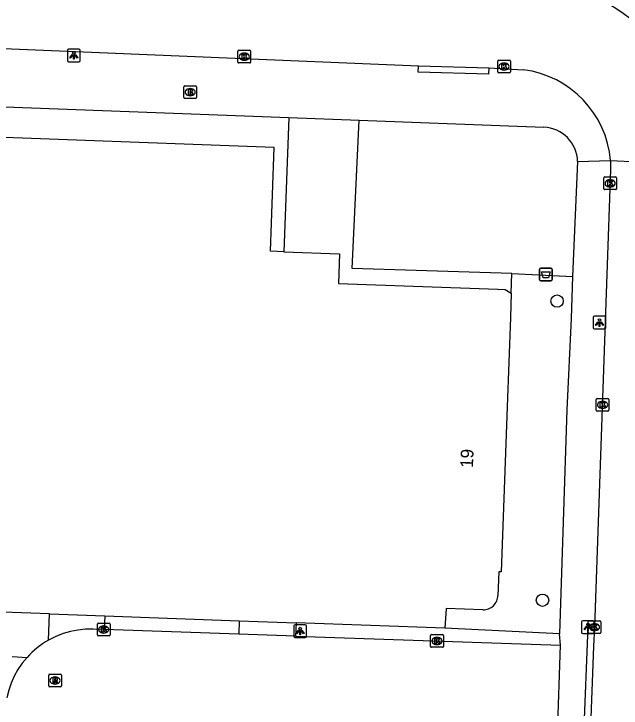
# Model space of a CAD drawing. Extents: x 161355 to 162026, y 386504 to 387459.
# Drawn here: x 161895.9 to 161943.8, y 387350.8 to 387405.6 of the extents above; entities that cross this region are included whole.
import ezdxf

# ---------------------------------------------------------------- set-up
doc = ezdxf.new("R2010")
doc.units = 0
for name, color, linetype in [('IMGEO_Afvalbak', 7, 'Continuous'), ('IMGEO_Boom', 7, 'Continuous'), ('IMGEO_Brandkraan', 7, 'Continuous'), ('IMGEO_Kolk', 7, 'Continuous'), ('IMGEO_Lichtpunt', 7, 'Continuous'), ('IMGEO_Pand', 7, 'Continuous'), ('IMGEO_Pand_nummerreeks', 7, 'Continuous'), ('IMGEO_Parkeervlak_open', 7, 'Continuous'), ('IMGEO_Rijbaan_lokaal_open', 7, 'Continuous'), ('IMGEO_Rioolput', 7, 'Continuous'), ('IMGEO_Voetpad_open', 7, 'Continuous')]:
    doc.layers.add(name, color=color, linetype=linetype)

msp = doc.modelspace()

# ---------------------------------------------------------------- linework, layer by layer
at = {"layer": 'IMGEO_Afvalbak'}
for p, q in [((161937.394, 387384.633), (161937.394, 387385.433)), ((161937.394, 387385.433), (161937.394, 387384.633)), ((161937.494, 387385.533), (161938.284, 387385.533)), ((161938.284, 387385.533), (161937.494, 387385.533)), ((161938.384, 387385.433), (161938.384, 387384.633)), ((161938.384, 387384.633), (161938.384, 387385.433)), ((161938.284, 387384.533), (161937.494, 387384.533)), ((161937.494, 387384.533), (161938.284, 387384.533))]:
    msp.add_line(p, q, dxfattribs=at)
msp.add_lwpolyline([(161937.537, 387385.247), (161938.241, 387385.247), (161938.092, 387384.777), (161937.686, 387384.777), (161937.537, 387385.247)], dxfattribs=at)
for centre, start, end in [((161937.494, 387385.433), 90, 180), ((161937.494, 387385.433), 90, 180), ((161938.284, 387385.433), 0, 90), ((161938.284, 387385.433), 360, 90), ((161937.494, 387384.633), 180, 270), ((161937.494, 387384.633), 180, 270), ((161938.284, 387384.633), 270, 0), ((161938.284, 387384.633), 270, 0)]:
    msp.add_arc(centre, 0.1, start, end, dxfattribs=at)
at = {"layer": 'IMGEO_Boom'}
for centre in [(161938.776, 387382.944), (161937.626, 387359.342)]:
    msp.add_circle(centre, 0.489, dxfattribs=at)
at = {"layer": 'IMGEO_Brandkraan'}
for p, q in [((161909.343, 387398.996), (161909.343, 387399.848)), ((161909.418, 387399.922), (161910.27, 387399.922)), ((161909.831, 387399.702), (161909.856, 387399.702)), ((161910.344, 387399.848), (161910.344, 387398.996)), ((161910.27, 387398.922), (161909.418, 387398.922)), ((161909.854, 387399.142), (161909.829, 387399.142))]:
    msp.add_line(p, q, dxfattribs=at)
for points in [[(161909.343, 387398.996), (161909.343, 387399.848)], [(161909.418, 387399.922), (161910.27, 387399.922)], [(161909.691, 387399.622), (161909.691, 387399.222), (161909.904, 387399.222)], [(161909.922, 387399.622), (161909.691, 387399.622)], [(161909.87, 387399.541), (161909.816, 387399.541), (161909.816, 387399.465)], [(161909.816, 387399.465), (161909.869, 387399.465)], [(161910.344, 387399.848), (161910.344, 387398.996)], [(161910.27, 387398.922), (161909.418, 387398.922)], [(161909.878, 387399.389), (161909.816, 387399.389), (161909.816, 387399.308)], [(161909.816, 387399.308), (161909.878, 387399.308)]]:
    msp.add_lwpolyline(points, dxfattribs=at)
for centre, radius, start, end in [((161909.42, 387399.846), 0.0765, 91.552, 178.448), ((161909.42, 387399.846), 0.0765, 91.552, 178.448), ((161909.871, 387399.503), 0.0379, 267.8285, 90.9355), ((161909.926, 387399.477), 0.145, 59.4692, 91.5367), ((161909.951, 387399.524), 0.0922, 285.5137, 58.1501), ((161909.956, 387399.332), 0.105, 301.3115, 78.989), ((161910.268, 387399.846), 0.0765, 1.552, 88.448), ((161910.268, 387399.846), 0.0765, 1.552, 88.448), ((161909.42, 387398.998), 0.0765, 181.552, 268.448), ((161909.42, 387398.998), 0.0765, 181.552, 268.448), ((161909.879, 387399.348), 0.0404, 269.8759, 90.5077), ((161909.91, 387399.473), 0.251, 268.6676, 293.5347), ((161910.268, 387398.998), 0.0765, 271.552, 358.448), ((161910.268, 387398.998), 0.0765, 271.552, 358.448)]:
    msp.add_arc(centre, radius, start, end, dxfattribs=at)
for centre, major_axis, ratio, start_param, end_param in [((161909.83, 387399.422), (-0.387, 0.002), 0.722429, 4.712389, 7.853982), ((161909.855, 387399.422), (-0.39, 0.002), 0.717154, 1.570796, 4.712389)]:
    msp.add_ellipse(centre, major_axis=major_axis, ratio=ratio, start_param=start_param, end_param=end_param, dxfattribs=at)
at = {"layer": 'IMGEO_Kolk'}
for p, q in [((161913.685, 387402.726), (161914.537, 387402.726)), ((161913.61, 387401.8), (161913.61, 387402.652)), ((161914.098, 387402.506), (161914.123, 387402.506)), ((161914.611, 387402.652), (161914.611, 387401.8)), ((161914.537, 387401.726), (161913.685, 387401.726)), ((161914.121, 387401.946), (161914.096, 387401.946)), ((161934.093, 387401.018), (161934.093, 387401.87)), ((161934.168, 387401.944), (161935.02, 387401.944)), ((161934.581, 387401.724), (161934.606, 387401.724)), ((161935.094, 387401.87), (161935.094, 387401.018)), ((161934.604, 387401.164), (161934.579, 387401.164)), ((161935.02, 387400.944), (161934.168, 387400.944)), ((161942.456, 387391.807), (161942.456, 387392.659)), ((161942.531, 387392.733), (161943.383, 387392.733)), ((161942.944, 387392.513), (161942.969, 387392.513)), ((161943.457, 387392.659), (161943.457, 387391.807)), ((161942.967, 387391.953), (161942.942, 387391.953)), ((161943.383, 387391.733), (161942.531, 387391.733)), ((161941.864, 387374.334), (161941.864, 387375.186)), ((161941.939, 387375.26), (161942.791, 387375.26)), ((161942.352, 387375.04), (161942.377, 387375.04)), ((161942.865, 387375.186), (161942.865, 387374.334)), ((161942.791, 387374.26), (161941.939, 387374.26)), ((161942.375, 387374.48), (161942.35, 387374.48)), ((161902.52, 387356.606), (161902.52, 387357.458)), ((161902.595, 387357.532), (161903.447, 387357.532)), ((161903.008, 387357.312), (161903.033, 387357.312)), ((161903.521, 387357.458), (161903.521, 387356.606)), ((161941.223, 387356.791), (161941.223, 387357.643)), ((161941.298, 387357.717), (161942.15, 387357.717)), ((161941.711, 387357.497), (161941.736, 387357.497)), ((161942.224, 387357.643), (161942.224, 387356.791)), ((161903.031, 387356.752), (161903.006, 387356.752)), ((161942.15, 387356.717), (161941.298, 387356.717)), ((161941.734, 387356.937), (161941.709, 387356.937)), ((161903.447, 387356.532), (161902.595, 387356.532)), ((161928.806, 387355.702), (161928.806, 387356.554)), ((161928.881, 387356.628), (161929.733, 387356.628)), ((161929.294, 387356.408), (161929.319, 387356.408)), ((161929.807, 387356.554), (161929.807, 387355.702)), ((161929.733, 387355.628), (161928.881, 387355.628)), ((161929.317, 387355.848), (161929.292, 387355.848))]:
    msp.add_line(p, q, dxfattribs=at)
for points in [[(161913.685, 387402.726), (161914.537, 387402.726)], [(161913.61, 387401.8), (161913.61, 387402.652)], [(161913.931, 387402.426), (161914.054, 387402.426), (161914.054, 387402.275), (161914.184, 387402.426), (161914.348, 387402.426), (161914.202, 387402.275), (161914.355, 387402.026), (161914.203, 387402.026), (161914.118, 387402.19), (161914.054, 387402.123), (161914.054, 387402.026), (161913.931, 387402.026), (161913.931, 387402.426)], [(161914.611, 387402.652), (161914.611, 387401.8)], [(161914.537, 387401.726), (161913.685, 387401.726)], [(161934.093, 387401.018), (161934.093, 387401.87)], [(161934.168, 387401.944), (161935.02, 387401.944)], [(161934.414, 387401.644), (161934.537, 387401.644), (161934.537, 387401.493), (161934.667, 387401.644), (161934.831, 387401.644), (161934.685, 387401.493), (161934.838, 387401.244), (161934.686, 387401.244), (161934.601, 387401.408), (161934.537, 387401.341), (161934.537, 387401.244), (161934.414, 387401.244), (161934.414, 387401.644)], [(161935.094, 387401.87), (161935.094, 387401.018)], [(161935.02, 387400.944), (161934.168, 387400.944)], [(161942.456, 387391.807), (161942.456, 387392.659)], [(161942.531, 387392.733), (161943.383, 387392.733)], [(161942.777, 387392.433), (161942.9, 387392.433), (161942.9, 387392.282), (161943.03, 387392.433), (161943.194, 387392.433), (161943.048, 387392.282), (161943.201, 387392.033), (161943.049, 387392.033), (161942.964, 387392.197), (161942.9, 387392.13), (161942.9, 387392.033), (161942.777, 387392.033), (161942.777, 387392.433)], [(161943.457, 387392.659), (161943.457, 387391.807)], [(161943.383, 387391.733), (161942.531, 387391.733)], [(161941.864, 387374.334), (161941.864, 387375.186)], [(161941.939, 387375.26), (161942.791, 387375.26)], [(161942.185, 387374.96), (161942.308, 387374.96), (161942.308, 387374.809), (161942.438, 387374.96), (161942.602, 387374.96), (161942.456, 387374.809), (161942.609, 387374.56), (161942.457, 387374.56), (161942.372, 387374.724), (161942.308, 387374.657), (161942.308, 387374.56), (161942.185, 387374.56), (161942.185, 387374.96)], [(161942.865, 387375.186), (161942.865, 387374.334)], [(161942.791, 387374.26), (161941.939, 387374.26)], [(161902.52, 387356.606), (161902.52, 387357.458)], [(161902.595, 387357.532), (161903.447, 387357.532)], [(161903.521, 387357.458), (161903.521, 387356.606)], [(161941.223, 387356.791), (161941.223, 387357.643)], [(161941.298, 387357.717), (161942.15, 387357.717)], [(161941.544, 387357.417), (161941.667, 387357.417), (161941.667, 387357.266), (161941.797, 387357.417), (161941.961, 387357.417), (161941.815, 387357.266), (161941.968, 387357.017), (161941.816, 387357.017), (161941.731, 387357.181), (161941.667, 387357.114), (161941.667, 387357.017), (161941.544, 387357.017), (161941.544, 387357.417)], [(161942.224, 387357.643), (161942.224, 387356.791)], [(161902.841, 387357.232), (161902.964, 387357.232), (161902.964, 387357.081), (161903.094, 387357.232), (161903.258, 387357.232), (161903.112, 387357.081), (161903.265, 387356.832), (161903.113, 387356.832), (161903.028, 387356.996), (161902.964, 387356.929), (161902.964, 387356.832), (161902.841, 387356.832), (161902.841, 387357.232)], [(161942.15, 387356.717), (161941.298, 387356.717)], [(161903.447, 387356.532), (161902.595, 387356.532)], [(161928.806, 387355.702), (161928.806, 387356.554)], [(161928.881, 387356.628), (161929.733, 387356.628)], [(161929.127, 387356.328), (161929.25, 387356.328), (161929.25, 387356.177), (161929.38, 387356.328), (161929.544, 387356.328), (161929.398, 387356.177), (161929.551, 387355.928), (161929.399, 387355.928), (161929.314, 387356.092), (161929.25, 387356.025), (161929.25, 387355.928), (161929.127, 387355.928), (161929.127, 387356.328)], [(161929.807, 387356.554), (161929.807, 387355.702)], [(161929.733, 387355.628), (161928.881, 387355.628)]]:
    msp.add_lwpolyline(points, dxfattribs=at)
for centre, start, end in [((161913.687, 387402.65), 91.552, 178.448), ((161913.687, 387402.65), 91.552, 178.448), ((161914.535, 387402.65), 1.552, 88.448), ((161914.535, 387402.65), 1.552, 88.448), ((161913.687, 387401.802), 181.552, 268.448), ((161913.687, 387401.802), 181.552, 268.448), ((161914.535, 387401.802), 271.552, 358.448), ((161914.535, 387401.802), 271.552, 358.448), ((161934.17, 387401.868), 91.552, 178.448), ((161934.17, 387401.868), 91.552, 178.448), ((161935.018, 387401.868), 1.552, 88.448), ((161935.018, 387401.868), 1.552, 88.448), ((161934.17, 387401.02), 181.552, 268.448), ((161934.17, 387401.02), 181.552, 268.448), ((161935.018, 387401.02), 271.552, 358.448), ((161935.018, 387401.02), 271.552, 358.448), ((161942.533, 387392.657), 91.552, 178.448), ((161942.533, 387392.657), 91.552, 178.448), ((161943.381, 387392.657), 1.552, 88.448), ((161943.381, 387392.657), 1.552, 88.448), ((161942.533, 387391.809), 181.552, 268.448), ((161942.533, 387391.809), 181.552, 268.448), ((161943.381, 387391.809), 271.552, 358.448), ((161943.381, 387391.809), 271.552, 358.448), ((161941.941, 387375.184), 91.552, 178.448), ((161941.941, 387375.184), 91.552, 178.448), ((161942.789, 387375.184), 1.552, 88.448), ((161942.789, 387375.184), 1.552, 88.448), ((161941.941, 387374.336), 181.552, 268.448), ((161941.941, 387374.336), 181.552, 268.448), ((161942.789, 387374.336), 271.552, 358.448), ((161942.789, 387374.336), 271.552, 358.448), ((161902.597, 387357.456), 91.552, 178.448), ((161902.597, 387357.456), 91.552, 178.448), ((161903.445, 387357.456), 1.552, 88.448), ((161903.445, 387357.456), 1.552, 88.448), ((161941.3, 387357.641), 91.552, 178.448), ((161941.3, 387357.641), 91.552, 178.448), ((161942.148, 387357.641), 1.552, 88.448), ((161942.148, 387357.641), 1.552, 88.448), ((161941.3, 387356.793), 181.552, 268.448), ((161941.3, 387356.793), 181.552, 268.448), ((161942.148, 387356.793), 271.552, 358.448), ((161942.148, 387356.793), 271.552, 358.448), ((161902.597, 387356.608), 181.552, 268.448), ((161902.597, 387356.608), 181.552, 268.448), ((161903.445, 387356.608), 271.552, 358.448), ((161903.445, 387356.608), 271.552, 358.448), ((161928.883, 387356.552), 91.552, 178.448), ((161928.883, 387356.552), 91.552, 178.448), ((161929.731, 387356.552), 1.552, 88.448), ((161929.731, 387356.552), 1.552, 88.448), ((161928.883, 387355.704), 181.552, 268.448), ((161928.883, 387355.704), 181.552, 268.448), ((161929.731, 387355.704), 271.552, 358.448), ((161929.731, 387355.704), 271.552, 358.448)]:
    msp.add_arc(centre, 0.0765, start, end, dxfattribs=at)
for centre, major_axis, ratio, start_param, end_param in [((161914.097, 387402.226), (-0.387, 0.002), 0.722429, 4.712389, 7.853982), ((161914.122, 387402.226), (-0.39, 0.002), 0.717154, 1.570796, 4.712389), ((161934.58, 387401.444), (-0.387, 0.002), 0.722429, 4.712389, 7.853982), ((161934.605, 387401.444), (-0.39, 0.002), 0.717154, 1.570796, 4.712389), ((161942.943, 387392.233), (-0.387, 0.002), 0.722429, 4.712389, 7.853982), ((161942.968, 387392.233), (-0.39, 0.002), 0.717154, 1.570796, 4.712389), ((161942.351, 387374.76), (-0.387, 0.002), 0.722429, 4.712389, 7.853982), ((161942.376, 387374.76), (-0.39, 0.002), 0.717154, 1.570796, 4.712389), ((161903.007, 387357.032), (-0.387, 0.002), 0.722429, 4.712389, 7.853982), ((161903.032, 387357.032), (-0.39, 0.002), 0.717154, 1.570796, 4.712389), ((161941.71, 387357.217), (-0.387, 0.002), 0.722429, 4.712389, 7.853982), ((161941.735, 387357.217), (-0.39, 0.002), 0.717154, 1.570796, 4.712389), ((161929.293, 387356.128), (-0.387, 0.002), 0.722429, 4.712389, 7.853982), ((161929.318, 387356.128), (-0.39, 0.002), 0.717154, 1.570796, 4.712389)]:
    msp.add_ellipse(centre, major_axis=major_axis, ratio=ratio, start_param=start_param, end_param=end_param, dxfattribs=at)
at = {"layer": 'IMGEO_Lichtpunt'}
for p, q in [((161900.165, 387402.721), (161900.165, 387401.914)), ((161900.165, 387402.721), (161900.165, 387401.914)), ((161901.067, 387402.816), (161900.259, 387402.816)), ((161901.067, 387402.816), (161900.259, 387402.816)), ((161901.161, 387401.914), (161901.161, 387402.721)), ((161901.161, 387401.914), (161901.161, 387402.721)), ((161900.259, 387401.82), (161901.067, 387401.82)), ((161900.259, 387401.82), (161901.067, 387401.82)), ((161941.628, 387381.65), (161941.628, 387380.843)), ((161941.628, 387381.65), (161941.628, 387380.843)), ((161942.53, 387381.745), (161941.722, 387381.745)), ((161942.53, 387381.745), (161941.722, 387381.745)), ((161942.624, 387380.843), (161942.624, 387381.65)), ((161942.624, 387380.843), (161942.624, 387381.65)), ((161941.722, 387380.749), (161942.53, 387380.749)), ((161941.722, 387380.749), (161942.53, 387380.749)), ((161918.017, 387357.307), (161918.017, 387356.5)), ((161918.017, 387357.307), (161918.017, 387356.5)), ((161918.919, 387357.402), (161918.111, 387357.402)), ((161918.919, 387357.402), (161918.111, 387357.402)), ((161919.013, 387356.5), (161919.013, 387357.307)), ((161919.013, 387356.5), (161919.013, 387357.307)), ((161940.713, 387357.626), (161940.713, 387356.819)), ((161940.713, 387357.626), (161940.713, 387356.819)), ((161941.615, 387357.721), (161940.807, 387357.721)), ((161941.615, 387357.721), (161940.807, 387357.721)), ((161941.709, 387356.819), (161941.709, 387357.626)), ((161941.709, 387356.819), (161941.709, 387357.626)), ((161940.807, 387356.725), (161941.615, 387356.725)), ((161940.807, 387356.725), (161941.615, 387356.725)), ((161918.111, 387356.406), (161918.919, 387356.406)), ((161918.111, 387356.406), (161918.919, 387356.406))]:
    msp.add_line(p, q, dxfattribs=at)
for points in [[(161900.539, 387402.385), (161900.578, 387402.357), (161900.39, 387402.095), (161900.352, 387402.122), (161900.539, 387402.385)], [(161900.641, 387402.337), (161900.688, 387402.337), (161900.688, 387402.015), (161900.641, 387402.015), (161900.641, 387402.337)], [(161900.751, 387402.357), (161900.789, 387402.384), (161900.976, 387402.122), (161900.937, 387402.094), (161900.751, 387402.357)], [(161942.002, 387381.314), (161942.041, 387381.286), (161941.853, 387381.024), (161941.815, 387381.051), (161942.002, 387381.314)], [(161942.104, 387381.266), (161942.151, 387381.266), (161942.151, 387380.944), (161942.104, 387380.944), (161942.104, 387381.266)], [(161942.214, 387381.286), (161942.252, 387381.313), (161942.439, 387381.051), (161942.4, 387381.023), (161942.214, 387381.286)], [(161941.087, 387357.29), (161941.126, 387357.262), (161940.938, 387357), (161940.9, 387357.027), (161941.087, 387357.29)], [(161941.299, 387357.262), (161941.337, 387357.289), (161941.524, 387357.027), (161941.485, 387356.999), (161941.299, 387357.262)], [(161918.391, 387356.971), (161918.43, 387356.943), (161918.242, 387356.681), (161918.204, 387356.708), (161918.391, 387356.971)], [(161918.493, 387356.923), (161918.54, 387356.923), (161918.54, 387356.601), (161918.493, 387356.601), (161918.493, 387356.923)], [(161918.603, 387356.943), (161918.641, 387356.97), (161918.828, 387356.708), (161918.789, 387356.68), (161918.603, 387356.943)], [(161941.189, 387357.242), (161941.236, 387357.242), (161941.236, 387356.92), (161941.189, 387356.92), (161941.189, 387357.242)]]:
    msp.add_lwpolyline(points, dxfattribs=at)
for centre in [(161900.664, 387402.519), (161942.127, 387381.448), (161941.212, 387357.424), (161918.516, 387357.105)]:
    msp.add_circle(centre, 0.0994, dxfattribs=at)
for centre, start, end in [((161900.259, 387402.721), 90, 180), ((161900.259, 387402.721), 90, 180), ((161901.067, 387402.721), 0, 90), ((161901.067, 387402.721), 0, 90), ((161900.259, 387401.914), 180, 270), ((161900.259, 387401.914), 180, 270), ((161901.067, 387401.914), 270, 0), ((161901.067, 387401.914), 270, 360), ((161941.722, 387381.65), 90, 180), ((161941.722, 387381.65), 90, 180), ((161942.53, 387381.65), 0, 90), ((161942.53, 387381.65), 0, 90), ((161941.722, 387380.843), 180, 270), ((161941.722, 387380.843), 180, 270), ((161942.53, 387380.843), 270, 0), ((161942.53, 387380.843), 270, 360), ((161918.111, 387357.307), 90, 180), ((161918.111, 387357.307), 90, 180), ((161918.919, 387357.307), 0, 90), ((161918.919, 387357.307), 0, 90), ((161940.807, 387357.626), 90, 180), ((161940.807, 387357.626), 90, 180), ((161941.615, 387357.626), 0, 90), ((161941.615, 387357.626), 0, 90), ((161940.807, 387356.819), 180, 270), ((161940.807, 387356.819), 180, 270), ((161941.615, 387356.819), 270, 0), ((161941.615, 387356.819), 270, 360), ((161918.111, 387356.5), 180, 270), ((161918.111, 387356.5), 180, 270), ((161918.919, 387356.5), 270, 0), ((161918.919, 387356.5), 270, 360)]:
    msp.add_arc(centre, 0.0946, start, end, dxfattribs=at)
at = {"layer": 'IMGEO_Pand'}
for points in [[(161917.223, 387386.839), (161916.167, 387386.877), (161916.464, 387395.068), (161888.775, 387396.074), (161888.77, 387395.93), (161887.214, 387395.999)], [(161898.743, 387358.271), (161883.297, 387358.832), (161884.38, 387388.656)], [(161917.223, 387386.839), (161921.616, 387386.679), (161921.531, 387384.338), (161934.093, 387383.882), (161934.695, 387383.86), (161935.163, 387383.567)], [(161935.163, 387383.567), (161935.093, 387381.638), (161934.837, 387374.598), (161934.365, 387361.588), (161934.176, 387361.594), (161934.108, 387359.727)], [(161932.925, 387358.592), (161930.024, 387358.679), (161929.925, 387357.139)], [(161898.743, 387358.271), (161903.111, 387358.113)], [(161903.111, 387358.113), (161913.716, 387357.728)], [(161913.716, 387357.728), (161918.193, 387357.565)], [(161929.925, 387357.139), (161918.193, 387357.565)]]:
    msp.add_lwpolyline(points, dxfattribs=at)
msp.add_arc((161932.967, 387359.732), 1.141, 267.895, 359.7324, dxfattribs=at)
at = {"layer": 'IMGEO_Parkeervlak_open'}
msp.add_lwpolyline([(161935.211, 387385.108), (161940.001, 387384.879)], dxfattribs=at)
at = {"layer": 'IMGEO_Rijbaan_lokaal_open'}
for points in [[(161881.885, 387403.416), (161927.838, 387401.499)], [(161927.838, 387401.499), (161933.391, 387401.341)], [(161933.391, 387401.341), (161936.137, 387401.194)], [(161942.987, 387394.022), (161942.995, 387393.322), (161941.715, 387357.233)], [(161942.987, 387394.022), (161950.046, 387393.691)], [(161903.059, 387357.032), (161902.186, 387357.062), (161901.584, 387357.053), (161900.985, 387356.991), (161900.395, 387356.875), (161899.817, 387356.707), (161899.256, 387356.488), (161898.717, 387356.22), (161898.663, 387356.19)], [(161913.678, 387356.667), (161903.059, 387357.032)], [(161941.715, 387357.233), (161941.661, 387355.704), (161941.373, 387348.652)], [(161918.155, 387356.513), (161913.678, 387356.667)], [(161918.155, 387356.513), (161939.038, 387355.794)], [(161938.812, 387348.751), (161939.038, 387355.794)], [(161896.98, 387354.835), (161896.6, 387354.371), (161896.263, 387353.875), (161895.972, 387353.35), (161895.728, 387352.802), (161895.535, 387352.234), (161895.393, 387351.651), (161895.389, 387351.631)]]:
    msp.add_lwpolyline(points, dxfattribs=at)
for centre, radius, start, end in [((161935.412, 387393.785), 14.623, 11.0001, 87.6939), ((161935.122, 387393.367), 7.892, 4.7575, 82.6115), ((161901.945, 387350.391), 6.663, 119.5073, 138.1685)]:
    msp.add_arc(centre, radius, start, end, dxfattribs=at)
at = {"layer": 'IMGEO_Rioolput'}
for p, q in [((161898.682, 387352.581), (161898.682, 387353.433)), ((161898.757, 387353.507), (161899.609, 387353.507)), ((161899.683, 387353.433), (161899.683, 387352.581)), ((161899.17, 387353.287), (161899.195, 387353.287)), ((161899.609, 387352.507), (161898.757, 387352.507)), ((161899.193, 387352.727), (161899.168, 387352.727))]:
    msp.add_line(p, q, dxfattribs=at)
for points in [[(161898.682, 387352.581), (161898.682, 387353.433)], [(161898.757, 387353.507), (161899.609, 387353.507)], [(161899.683, 387353.433), (161899.683, 387352.581)], [(161899.271, 387353.205), (161899.019, 387353.207), (161899.019, 387352.807)], [(161899.019, 387352.807), (161899.143, 387352.807), (161899.143, 387352.969), (161899.154, 387352.969)], [(161899.197, 387353.126), (161899.143, 387353.126), (161899.143, 387353.045)], [(161899.143, 387353.045), (161899.195, 387353.045)], [(161899.201, 387352.94), (161899.272, 387352.807), (161899.412, 387352.807), (161899.347, 387352.933)], [(161899.609, 387352.507), (161898.757, 387352.507)]]:
    msp.add_lwpolyline(points, dxfattribs=at)
for centre, radius, start, end in [((161898.759, 387353.431), 0.0765, 91.552, 178.448), ((161898.759, 387353.431), 0.0765, 91.552, 178.448), ((161899.607, 387353.431), 0.0765, 1.552, 88.448), ((161899.607, 387353.431), 0.0765, 1.552, 88.448), ((161899.153, 387352.916), 0.0533, 26.0293, 88.6989), ((161899.179, 387353.234), 0.19, 274.7715, 282.9687), ((161899.203, 387353.03), 0.0964, 77.0061, 93.1865), ((161899.217, 387353.087), 0.0378, 276.6634, 79.6772), ((161899.27, 387353.095), 0.109, 350.3612, 89.416), ((161899.268, 387353.095), 0.112, 277.5842, 350.9817), ((161899.252, 387352.88), 0.108, 29.5134, 73.7905), ((161898.759, 387352.583), 0.0765, 181.552, 268.448), ((161898.759, 387352.583), 0.0765, 181.552, 268.448), ((161899.607, 387352.583), 0.0765, 271.552, 358.448), ((161899.607, 387352.583), 0.0765, 271.552, 358.448)]:
    msp.add_arc(centre, radius, start, end, dxfattribs=at)
for centre, major_axis, ratio, start_param, end_param in [((161899.169, 387353.007), (-0.387, 0.002), 0.722429, 4.712389, 7.853982), ((161899.194, 387353.007), (-0.39, 0.002), 0.717154, 1.570796, 4.712389)]:
    msp.add_ellipse(centre, major_axis=major_axis, ratio=ratio, start_param=start_param, end_param=end_param, dxfattribs=at)
at = {"layer": 'IMGEO_Voetpad_open'}
for points in [[(161933.391, 387401.341), (161933.373, 387400.845), (161927.82, 387401.008), (161927.838, 387401.499)], [(161884.72, 387398.651), (161917.616, 387397.423)], [(161917.616, 387397.423), (161917.223, 387386.839)], [(161917.616, 387397.423), (161923.159, 387397.214)], [(161935.211, 387385.108), (161922.626, 387385.521), (161923.159, 387397.214)], [(161923.159, 387397.214), (161937.73, 387396.663)], [(161940.397, 387393.957), (161940.001, 387384.879)], [(161940.397, 387393.957), (161942.987, 387394.022)], [(161935.163, 387383.567), (161935.211, 387385.108)], [(161940.001, 387384.879), (161939.889, 387381.556), (161939.555, 387374.352), (161938.962, 387356.685)], [(161898.663, 387356.19), (161898.743, 387358.271)], [(161903.111, 387358.113), (161903.059, 387357.032)], [(161913.716, 387357.728), (161913.678, 387356.667)], [(161918.193, 387357.565), (161918.155, 387356.513)], [(161938.962, 387356.685), (161929.925, 387357.139)], [(161941.373, 387348.652), (161940.874, 387348.67), (161941.224, 387357.251), (161941.715, 387357.233)], [(161939.038, 387355.794), (161938.962, 387356.685)], [(161895.808, 387354.912), (161896.98, 387354.835)]]:
    msp.add_lwpolyline(points, dxfattribs=at)
msp.add_arc((161937.615, 387393.883), 2.783, 1.5325, 87.6357, dxfattribs=at)

# ---------------------------------------------------------------- texts
at = {"layer": 'IMGEO_Pand_nummerreeks'}
msp.add_text('19', height=1, rotation=87.9207, dxfattribs=at).set_placement((161932.14, 387369.77))

doc.saveas('drawing.dxf')
